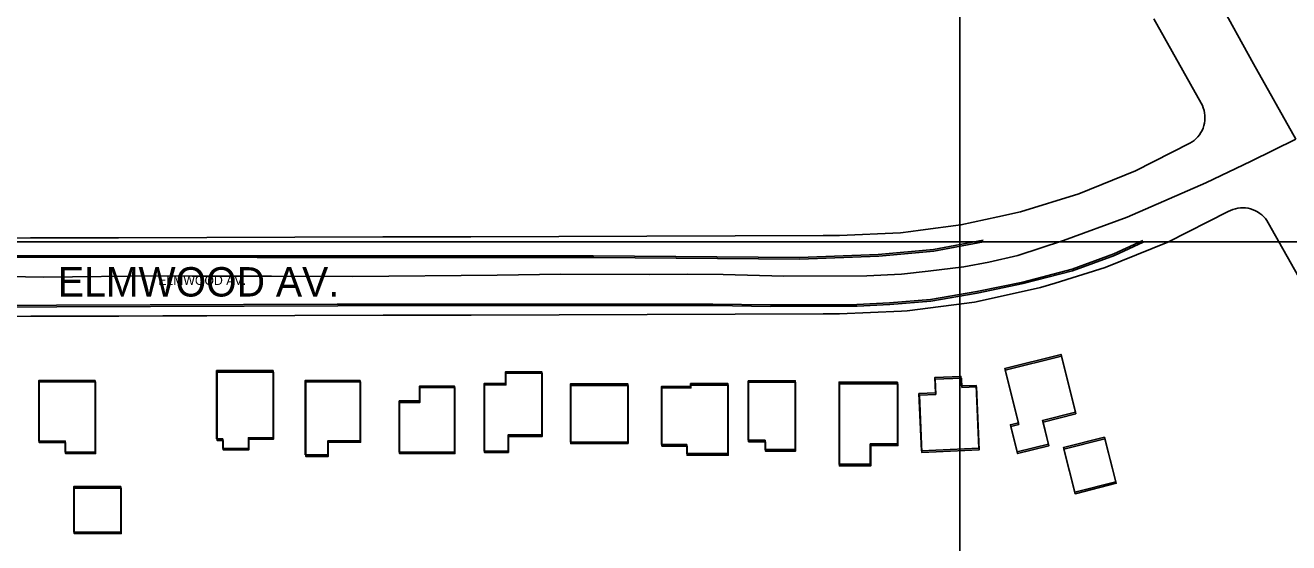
# Model space of a CAD drawing. Extents: x -25029 to 2274964, y -81170 to 687028.
# Drawn here: x 4474 to 5120, y -64902 to -64638 of the extents above; entities that cross this region are included whole.
import ezdxf

# ---------------------------------------------------------------- set-up
doc = ezdxf.new("R2010")
doc.units = 0
for name, color, linetype in [('60', 7, 'Continuous'), ('81911BEA - RW_X_Fee_RW', 7, 'Continuous'), ('BLDG', 7, 'Continuous'), ('GE_X_CL_2000', 7, 'Continuous'), ('ROAD', 7, 'Continuous'), ('ROAD-NAME', 7, 'Continuous'), ('TI_BORDER', 7, 'Continuous')]:
    doc.layers.add(name, color=color, linetype=linetype)

msp = doc.modelspace()

# ---------------------------------------------------------------- linework, layer by layer
at = {"layer": '60'}
msp.add_lwpolyline([(251.64, -64748.36), (5251.64, -64748.36), (5251.64, -68748.36), (251.64, -68748.36)], close=True, dxfattribs=at)
at = {"layer": '81911BEA - RW_X_Fee_RW'}
msp.add_line((5050.82, -64634.66), (5075.01, -64677.7), dxfattribs=at)
for points in [[(5069.28, -64698.12), (5070.39, -64697.44), (5071.44, -64696.65), (5072.41, -64695.78), (5073.31, -64694.82), (5074.12, -64693.8), (5074.83, -64692.7), (5075.45, -64691.55), (5075.97, -64690.34), (5076.37, -64689.1), (5076.67, -64687.83), (5076.86, -64686.53), (5076.93, -64685.23), (5076.89, -64683.92), (5076.73, -64682.62), (5076.47, -64681.34), (5076.09, -64680.08), (5075.6, -64678.87), (5075.01, -64677.7)], [(4890.13, -64745.26), (4921.3, -64743.85), (4926.69, -64743.14), (4931.64, -64742.49), (4952.23, -64739.8), (4971.02, -64735.7), (4982.72, -64733.15), (5012.53, -64723.94), (5041.45, -64712.23), (5069.28, -64698.12)], [(5109.28, -64738.74), (5108.59, -64737.63), (5107.81, -64736.58), (5106.94, -64735.61), (5105.98, -64734.71), (5104.95, -64733.9), (5103.86, -64733.18), (5102.7, -64732.57), (5101.5, -64732.05), (5100.26, -64731.64), (5098.98, -64731.34), (5097.69, -64731.16), (5096.38, -64731.08), (5095.07, -64731.13), (5093.77, -64731.28), (5092.49, -64731.55), (5091.24, -64731.93), (5090.03, -64732.41), (5088.86, -64733)], [(4890.24, -64785.26), (4921.85, -64783.83), (4924.8, -64783.69), (4959.1, -64779.21), (4961.49, -64778.68), (4992.89, -64771.83), (5000.41, -64769.51), (5025.94, -64761.62), (5058.01, -64748.65), (5088.86, -64733)], [(5109.28, -64738.74), (5126.42, -64769.26), (5150.9, -64812.86), (5175.38, -64856.46), (5192.51, -64886.97)], [(4038.86, -64747.74), (4071.76, -64747.65), (4116.76, -64747.52), (4161.76, -64747.39), (4206.76, -64747.25), (4251.77, -64747.12), (4296.77, -64746.99), (4341.77, -64746.86), (4386.77, -64746.73), (4431.77, -64746.6), (4476.77, -64746.47), (4521.77, -64746.33), (4566.77, -64746.2), (4611.77, -64746.07)], [(4611.77, -64746.07), (4656.77, -64745.94), (4701.77, -64745.81), (4746.77, -64745.68), (4791.78, -64745.55), (4836.78, -64745.42), (4881.78, -64745.28), (4890.13, -64745.26)], [(4039.36, -64787.74), (4069.88, -64787.65), (4071.88, -64787.65), (4116.88, -64787.52), (4161.89, -64787.39), (4206.89, -64787.25), (4251.89, -64787.12), (4296.89, -64786.99), (4341.89, -64786.86), (4386.89, -64786.73), (4431.89, -64786.6), (4476.89, -64786.47), (4521.89, -64786.33), (4544.39, -64786.27), (4566.89, -64786.2), (4611.89, -64786.07)], [(4611.89, -64786.07), (4656.9, -64785.94), (4701.9, -64785.81), (4746.9, -64785.68), (4791.9, -64785.55), (4836.9, -64785.42), (4881.9, -64785.28), (4890.24, -64785.26)]]:
    msp.add_lwpolyline(points, dxfattribs=at)
at = {"layer": 'BLDG'}
for points in [[(5010.79, -64835.46), (4993.98, -64839.65), (4996.99, -64851.73), (4980.98, -64855.73), (4977.51, -64841.83), (4981.59, -64840.81), (4974.68, -64813.1), (5003.42, -64805.92)], [(5010.98, -64836.29), (4994.17, -64840.48), (4997.18, -64852.56), (4981.17, -64856.55), (4977.7, -64842.65), (4981.78, -64841.63), (4974.87, -64813.92), (5003.61, -64806.75)], [(4575.04, -64849.03), (4575.04, -64853.93), (4588.08, -64853.92), (4588.08, -64848.46), (4600.69, -64848.46), (4600.69, -64814.2), (4571.85, -64814.21), (4571.85, -64849.03)], [(4575.23, -64849.8), (4575.23, -64854.7), (4588.27, -64854.7), (4588.27, -64849.24), (4600.88, -64849.24), (4600.88, -64814.98), (4572.04, -64814.98), (4572.04, -64849.8)], [(4720.83, -64855.26), (4720.83, -64846.99), (4738.04, -64846.99), (4738.04, -64814.73), (4719.52, -64814.73), (4719.52, -64820.69), (4708.6, -64820.69), (4708.6, -64855.26)], [(4509.83, -64819.19), (4509.83, -64855.78), (4494.45, -64855.79), (4494.45, -64850.16), (4481.01, -64850.16), (4481.01, -64819.2)], [(4510.02, -64819.96), (4510.02, -64856.55), (4494.64, -64856.55), (4494.64, -64850.92), (4481.2, -64850.92), (4481.2, -64819.96)], [(4645.23, -64819.15), (4645.23, -64850.01), (4628.73, -64850.01), (4628.73, -64857.17), (4617.16, -64857.17), (4617.16, -64819.15)], [(4645.42, -64819.93), (4645.42, -64850.79), (4628.92, -64850.79), (4628.92, -64857.95), (4617.35, -64857.95), (4617.35, -64819.93)], [(4721.02, -64856.05), (4721.02, -64847.78), (4738.23, -64847.78), (4738.23, -64815.52), (4719.71, -64815.52), (4719.71, -64821.48), (4708.79, -64821.48), (4708.79, -64856.05)], [(4782.01, -64850.64), (4782.01, -64821), (4752.64, -64821), (4752.64, -64850.64)], [(4814.01, -64820.75), (4814.01, -64822.21), (4799.2, -64822.21), (4799.2, -64851.93), (4812.12, -64851.93), (4812.12, -64856.56), (4833.09, -64856.55), (4833.09, -64820.74)], [(4814.2, -64821.55), (4814.2, -64823.01), (4799.39, -64823.01), (4799.39, -64852.73), (4812.31, -64852.73), (4812.31, -64857.36), (4833.28, -64857.36), (4833.28, -64821.55)], [(4843.5, -64819.33), (4843.5, -64849.72), (4852.13, -64849.72), (4852.13, -64854.49), (4867.51, -64854.49), (4867.51, -64819.33)], [(4843.69, -64820.14), (4843.69, -64850.53), (4852.32, -64850.53), (4852.32, -64855.3), (4867.7, -64855.3), (4867.7, -64820.14)], [(4919.79, -64820.04), (4919.79, -64851.6), (4905.92, -64851.61), (4905.92, -64862.01), (4889.95, -64862.01), (4889.95, -64820.05)], [(4919.98, -64820.86), (4919.98, -64852.42), (4906.11, -64852.42), (4906.11, -64862.82), (4890.14, -64862.82), (4890.14, -64820.86)], [(4952.45, -64822.03), (4952.24, -64817.18), (4938.82, -64817.74), (4939.15, -64825.52), (4930.79, -64825.87), (4932.02, -64855.1), (4961.29, -64853.86), (4959.93, -64821.71)], [(4952.64, -64822.85), (4952.43, -64818), (4939.01, -64818.56), (4939.34, -64826.34), (4930.98, -64826.69), (4932.21, -64855.92), (4961.48, -64854.68), (4960.12, -64822.53)], [(4665.19, -64829.63), (4675.55, -64829.63), (4675.55, -64822.05), (4693.4, -64822.05), (4693.4, -64855.76), (4665.19, -64855.76)], [(4665.38, -64830.42), (4675.74, -64830.42), (4675.74, -64822.84), (4693.59, -64822.84), (4693.59, -64856.55), (4665.38, -64856.55)], [(4782.2, -64851.44), (4782.2, -64821.8), (4752.83, -64821.8), (4752.83, -64851.44)], [(5025.62, -64848.14), (5031.39, -64870.88), (5010.39, -64876.21), (5004.61, -64853.47)], [(5025.81, -64848.97), (5031.58, -64871.71), (5010.57, -64877.04), (5004.8, -64854.3)], [(4522.91, -64873.39), (4522.92, -64896.59), (4498.87, -64896.6), (4498.86, -64873.4)], [(4523.1, -64874.16), (4523.1, -64897.36), (4499.05, -64897.36), (4499.05, -64874.16)]]:
    msp.add_lwpolyline(points, close=True, dxfattribs=at)
at = {"layer": 'GE_X_CL_2000'}
for points in [[(4966.8, -64416.21), (4989.72, -64457.29), (5006.62, -64487.35), (5028.26, -64526.02), (5045.76, -64556.95), (5064.41, -64590.37), (5083.55, -64624.39), (5101.77, -64657.66), (5123.38, -64696.04)], [(4465.03, -64766.18), (4483.34, -64766.41), (4542.47, -64765.86), (4559.35, -64766.03), (4599.81, -64765.98), (4641.46, -64766.22), (4715.28, -64765.41), (4747.75, -64764.93), (4793.12, -64765.08), (4812.53, -64764.93), (4830.7, -64765.17), (4861.76, -64766.02), (4904.06, -64765.76), (4921.9, -64764.97), (4935.56, -64763.48), (4953.77, -64761.2), (4966.45, -64758.75), (4981.38, -64755.34), (5004.57, -64747.81), (5037.17, -64735.89), (5077.38, -64718.31), (5100.58, -64707.19), (5123.38, -64696.04)]]:
    msp.add_lwpolyline(points, dxfattribs=at)
at = {"layer": 'ROAD'}
for points in [[(4963.52, -64747.54), (4938.14, -64752.39), (4910, -64754.92), (4869.68, -64756.41), (4764.34, -64755.63), (4592.38, -64755.63), (4410.1, -64755.59), (4154.98, -64756.16), (4052.06, -64756.7), (4037.25, -64756.06), (4028.76, -64753.54), (4024.01, -64747.65)], [(4963.72, -64748.36), (4938.34, -64753.21), (4910.2, -64755.74), (4869.88, -64757.22), (4764.54, -64756.43), (4592.58, -64756.41), (4410.3, -64756.34), (4155.18, -64756.88), (4052.26, -64757.41), (4037.45, -64756.77), (4028.96, -64754.25), (4024.21, -64748.36)], [(4441.94, -64780.96), (4633.53, -64780.34), (4825.44, -64780.23), (4854.95, -64780.6), (4880.43, -64780.53), (4899.03, -64780.47), (4915.67, -64779.59), (4936.61, -64777.9), (4960.36, -64773.82), (4983.8, -64768.96), (5009.06, -64762.39), (5030.43, -64754.61), (5045.14, -64747.73)], [(4442.14, -64781.72), (4633.73, -64781.12), (4825.64, -64781.03), (4855.15, -64781.41), (4880.63, -64781.34), (4899.23, -64781.28), (4915.87, -64780.41), (4936.81, -64778.72), (4960.56, -64774.64), (4984, -64769.78), (5009.26, -64763.22), (5030.63, -64755.44), (5045.34, -64748.56)]]:
    msp.add_lwpolyline(points, dxfattribs=at)
at = {"layer": 'TI_BORDER'}
msp.add_lwpolyline([(4951.64, -64448.36), (11951.64, -64448.36), (11951.64, -69048.36), (4951.64, -69048.36)], close=True, dxfattribs=at)

# ---------------------------------------------------------------- texts
at = {"layer": 'ROAD-NAME'}
msp.add_text('ELMWOOD AV.', height=15, dxfattribs=at).set_placement((4490.7, -64776.36))
msp.add_text('ELMWOOD AV.', height=4.68, rotation=0.007, dxfattribs=at).set_placement((4541.98, -64770.43))

doc.saveas('drawing.dxf')
